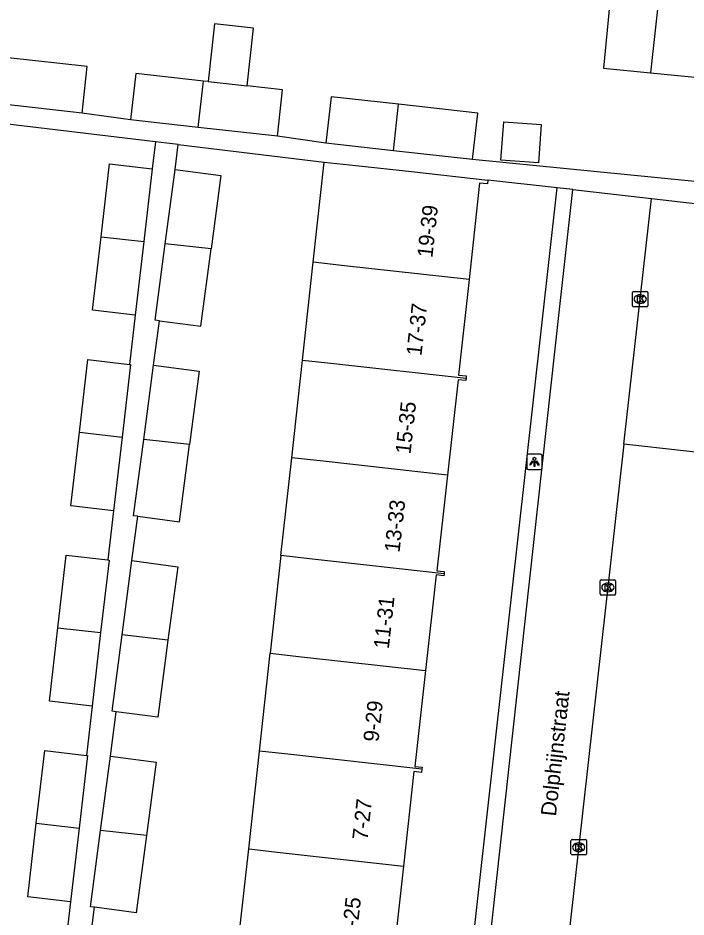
# Model space of a CAD drawing. Extents: x 161928 to 163055, y 386475 to 387428.
# Drawn here: x 162726.5 to 162770, y 387131.4 to 387189.9 of the extents above; entities that cross this region are included whole.
import ezdxf

# ---------------------------------------------------------------- set-up
doc = ezdxf.new("R2010")
doc.units = 0
for name, color, linetype in [('IMGEO_Kolk', 7, 'Continuous'), ('IMGEO_Lichtpunt', 7, 'Continuous'), ('IMGEO_Openbare_ruimte_label', 7, 'Continuous'), ('IMGEO_Pand', 7, 'Continuous'), ('IMGEO_Pand_nummerreeks', 7, 'Continuous'), ('IMGEO_Parkeervlak_open', 7, 'Continuous'), ('IMGEO_Rijbaan_lokaal_open', 7, 'Continuous'), ('IMGEO_Voetpad_open', 7, 'Continuous')]:
    doc.layers.add(name, color=color, linetype=linetype)

msp = doc.modelspace()

# ---------------------------------------------------------------- linework, layer by layer
at = {"layer": 'IMGEO_Kolk'}
for p, q in [((162766.495, 387171.146), (162766.495, 387171.998)), ((162766.57, 387172.072), (162767.422, 387172.072)), ((162766.983, 387171.852), (162767.008, 387171.852)), ((162767.496, 387171.998), (162767.496, 387171.146)), ((162767.006, 387171.292), (162766.981, 387171.292)), ((162767.422, 387171.072), (162766.57, 387171.072)), ((162764.388, 387152.387), (162764.388, 387153.239)), ((162764.463, 387153.313), (162765.315, 387153.313)), ((162765.389, 387153.239), (162765.389, 387152.387)), ((162764.899, 387152.533), (162764.874, 387152.533)), ((162764.876, 387153.093), (162764.901, 387153.093)), ((162765.315, 387152.313), (162764.463, 387152.313)), ((162762.489, 387135.485), (162762.489, 387136.337)), ((162762.564, 387136.411), (162763.416, 387136.411)), ((162762.977, 387136.191), (162763.002, 387136.191)), ((162763.49, 387136.337), (162763.49, 387135.485)), ((162763, 387135.631), (162762.975, 387135.631)), ((162763.416, 387135.411), (162762.564, 387135.411))]:
    msp.add_line(p, q, dxfattribs=at)
for points in [[(162766.495, 387171.146), (162766.495, 387171.998)], [(162766.57, 387172.072), (162767.422, 387172.072)], [(162767.496, 387171.998), (162767.496, 387171.146)], [(162766.816, 387171.772), (162766.939, 387171.772), (162766.939, 387171.621), (162767.069, 387171.772), (162767.233, 387171.772), (162767.087, 387171.621), (162767.24, 387171.372), (162767.088, 387171.372), (162767.003, 387171.536), (162766.939, 387171.469), (162766.939, 387171.372), (162766.816, 387171.372), (162766.816, 387171.772)], [(162767.422, 387171.072), (162766.57, 387171.072)], [(162764.388, 387152.387), (162764.388, 387153.239)], [(162764.463, 387153.313), (162765.315, 387153.313)], [(162765.389, 387153.239), (162765.389, 387152.387)], [(162764.709, 387153.013), (162764.832, 387153.013), (162764.832, 387152.862), (162764.962, 387153.013), (162765.126, 387153.013), (162764.98, 387152.862), (162765.133, 387152.613), (162764.981, 387152.613), (162764.896, 387152.777), (162764.832, 387152.71), (162764.832, 387152.613), (162764.709, 387152.613), (162764.709, 387153.013)], [(162765.315, 387152.313), (162764.463, 387152.313)], [(162762.489, 387135.485), (162762.489, 387136.337)], [(162762.564, 387136.411), (162763.416, 387136.411)], [(162763.49, 387136.337), (162763.49, 387135.485)], [(162762.81, 387136.111), (162762.933, 387136.111), (162762.933, 387135.96), (162763.063, 387136.111), (162763.227, 387136.111), (162763.081, 387135.96), (162763.234, 387135.711), (162763.082, 387135.711), (162762.997, 387135.875), (162762.933, 387135.808), (162762.933, 387135.711), (162762.81, 387135.711), (162762.81, 387136.111)], [(162763.416, 387135.411), (162762.564, 387135.411)]]:
    msp.add_lwpolyline(points, dxfattribs=at)
for centre, start, end in [((162766.572, 387171.996), 91.55205, 178.44795), ((162766.572, 387171.996), 91.55205, 178.44795), ((162767.42, 387171.996), 1.55205, 88.44795), ((162767.42, 387171.996), 1.55205, 88.44795), ((162766.572, 387171.148), 181.55205, 268.44795), ((162766.572, 387171.148), 181.55205, 268.44795), ((162767.42, 387171.148), 271.55205, 358.44795), ((162767.42, 387171.148), 271.55205, 358.44795), ((162764.465, 387153.237), 91.55205, 178.44795), ((162764.465, 387153.237), 91.55205, 178.44795), ((162765.313, 387153.237), 1.55205, 88.44795), ((162765.313, 387153.237), 1.55205, 88.44795), ((162764.465, 387152.389), 181.55205, 268.44795), ((162764.465, 387152.389), 181.55205, 268.44795), ((162765.313, 387152.389), 271.55205, 358.44795), ((162765.313, 387152.389), 271.55205, 358.44795), ((162762.566, 387136.335), 91.55205, 178.44795), ((162762.566, 387136.335), 91.55205, 178.44795), ((162763.414, 387136.335), 1.55205, 88.44795), ((162763.414, 387136.335), 1.55205, 88.44795), ((162762.566, 387135.487), 181.55205, 268.44795), ((162762.566, 387135.487), 181.55205, 268.44795), ((162763.414, 387135.487), 271.55205, 358.44795), ((162763.414, 387135.487), 271.55205, 358.44795)]:
    msp.add_arc(centre, 0.0765, start, end, dxfattribs=at)
for centre, major_axis, ratio, start_param, end_param in [((162766.982, 387171.572), (-0.387, 0.002), 0.722429, 4.712389, 7.853982), ((162767.007, 387171.572), (-0.39, 0.002), 0.717154, 1.570796, 4.712389), ((162764.875, 387152.813), (-0.387, 0.002), 0.722429, 4.712389, 7.853982), ((162764.9, 387152.813), (-0.39, 0.002), 0.717154, 1.570796, 4.712389), ((162762.976, 387135.911), (-0.387, 0.002), 0.722429, 4.712389, 7.853982), ((162763.001, 387135.911), (-0.39, 0.002), 0.717154, 1.570796, 4.712389)]:
    msp.add_ellipse(centre, major_axis=major_axis, ratio=ratio, start_param=start_param, end_param=end_param, dxfattribs=at)
at = {"layer": 'IMGEO_Lichtpunt'}
for p, q in [((162759.612, 387161.385), (162759.612, 387160.578)), ((162759.612, 387161.385), (162759.612, 387160.578)), ((162760.514, 387161.48), (162759.706, 387161.48)), ((162760.514, 387161.48), (162759.706, 387161.48)), ((162760.608, 387160.578), (162760.608, 387161.385)), ((162760.608, 387160.578), (162760.608, 387161.385)), ((162759.706, 387160.484), (162760.514, 387160.484)), ((162759.706, 387160.484), (162760.514, 387160.484))]:
    msp.add_line(p, q, dxfattribs=at)
for points in [[(162759.986, 387161.049), (162760.025, 387161.021), (162759.837, 387160.759), (162759.799, 387160.786), (162759.986, 387161.049)], [(162760.088, 387161.001), (162760.135, 387161.001), (162760.135, 387160.679), (162760.088, 387160.679), (162760.088, 387161.001)], [(162760.198, 387161.021), (162760.236, 387161.048), (162760.423, 387160.786), (162760.384, 387160.758), (162760.198, 387161.021)]]:
    msp.add_lwpolyline(points, dxfattribs=at)
msp.add_circle((162760.111, 387161.183), 0.0994, dxfattribs=at)
for centre, start, end in [((162759.706, 387161.385), 90, 180), ((162759.706, 387161.385), 90, 180), ((162760.514, 387161.385), 0, 90), ((162760.514, 387161.385), 0, 90), ((162759.706, 387160.578), 180, 270), ((162759.706, 387160.578), 180, 270), ((162760.514, 387160.578), 270, 0), ((162760.514, 387160.578), 270, 360)]:
    msp.add_arc(centre, 0.0946, start, end, dxfattribs=at)
at = {"layer": 'IMGEO_Pand'}
for points in [[(162769.124, 387199.568), (162767.665, 387186.308)], [(162758.589, 387192.045), (162764.948, 387191.337), (162764.896, 387190.881), (162765.011, 387190.867), (162764.601, 387186.608), (162767.665, 387186.308)], [(162741.405, 387185.45), (162741.822, 387189.202), (162739.29, 387189.483), (162738.873, 387185.731)], [(162767.665, 387186.308), (162770.787, 387186.003), (162770.997, 387187.538), (162777.283, 387186.833), (162777.432, 387188.163)], [(162730.663, 387183.679), (162730.999, 387186.706), (162725.849, 387187.278)], [(162738.56, 387185.766), (162734.156, 387186.255), (162733.82, 387183.229)], [(162738.219, 387182.74), (162738.56, 387185.766)], [(162738.873, 387185.731), (162738.56, 387185.766)], [(162738.873, 387185.731), (162741.405, 387185.45)], [(162743.374, 387182.167), (162743.71, 387185.194), (162741.405, 387185.45)], [(162751.27, 387184.254), (162746.866, 387184.743), (162746.53, 387181.717)], [(162730.663, 387183.679), (162725.508, 387184.252)], [(162750.929, 387181.228), (162751.27, 387184.254)], [(162756.084, 387180.655), (162756.42, 387183.682), (162751.27, 387184.254)], [(162738.219, 387182.74), (162733.82, 387183.229)], [(162760.546, 387182.929), (162760.364, 387180.445), (162757.924, 387180.624), (162758.106, 387183.108), (162760.546, 387182.929)], [(162743.374, 387182.167), (162738.219, 387182.74)], [(162750.929, 387181.228), (162746.53, 387181.717)], [(162756.084, 387180.655), (162750.929, 387181.228)], [(162731.893, 387175.633), (162732.443, 387180.366), (162735.225, 387180.043)], [(162735.225, 387180.043), (162734.677, 387175.324)], [(162745.707, 387173.973), (162746.424, 387180.494)], [(162746.424, 387180.494), (162748.472, 387180.269), (162752.108, 387179.869), (162757.078, 387179.322)], [(162736.076, 387175.168), (162736.716, 387180.004)], [(162736.716, 387180.004), (162739.693, 387179.61), (162739.061, 387174.836)], [(162757.078, 387179.322), (162757.051, 387179.069), (162756.543, 387179.125), (162755.852, 387172.847)], [(162734.12, 387170.53), (162731.338, 387170.854), (162731.893, 387175.633)], [(162731.893, 387175.633), (162734.677, 387175.324)], [(162734.677, 387175.324), (162734.12, 387170.53)], [(162735.694, 387170.168), (162735.419, 387170.204), (162736.076, 387175.168)], [(162735.694, 387170.168), (162738.396, 387169.81), (162739.061, 387174.836)], [(162739.061, 387174.836), (162736.076, 387175.168)], [(162745.007, 387167.611), (162745.707, 387173.973)], [(162755.852, 387172.847), (162747.754, 387173.746), (162745.707, 387173.973)], [(162755.852, 387172.847), (162755.168, 387166.632), (162755.675, 387166.576), (162755.658, 387166.429)], [(162730.489, 387162.911), (162731.039, 387167.644), (162733.748, 387167.329)], [(162733.748, 387167.329), (162733.821, 387167.321), (162733.273, 387162.602)], [(162734.672, 387162.446), (162735.312, 387167.282)], [(162735.312, 387167.282), (162738.289, 387166.888), (162737.657, 387162.114)], [(162744.307, 387161.249), (162745.007, 387167.611)], [(162745.007, 387167.611), (162747.054, 387167.384), (162755.658, 387166.429)], [(162755.658, 387166.429), (162755.641, 387166.273), (162755.14, 387166.328), (162754.457, 387160.123)], [(162732.716, 387157.808), (162729.934, 387158.132), (162730.489, 387162.911)], [(162730.489, 387162.911), (162733.273, 387162.602)], [(162733.273, 387162.602), (162732.716, 387157.808)], [(162734.289, 387157.446), (162734.015, 387157.482), (162734.672, 387162.446)], [(162734.289, 387157.446), (162736.992, 387157.088), (162737.657, 387162.114)], [(162737.657, 387162.114), (162734.672, 387162.446)], [(162743.607, 387154.888), (162744.307, 387161.249)], [(162754.457, 387160.123), (162746.354, 387161.022), (162744.307, 387161.249)], [(162754.457, 387160.123), (162753.748, 387153.903), (162754.239, 387153.848), (162754.224, 387153.709)], [(162729.084, 387150.187), (162729.634, 387154.92), (162732.344, 387154.605)], [(162743.607, 387154.888), (162742.907, 387148.527)], [(162754.224, 387153.709), (162745.654, 387154.661), (162743.607, 387154.888)], [(162732.344, 387154.605), (162732.416, 387154.597), (162731.868, 387149.878)], [(162733.267, 387149.722), (162733.907, 387154.558)], [(162733.907, 387154.558), (162736.884, 387154.164), (162736.252, 387149.39)], [(162754.224, 387153.709), (162754.209, 387153.57), (162753.717, 387153.625), (162753.014, 387147.405)], [(162731.311, 387145.084), (162728.529, 387145.408), (162729.084, 387150.187)], [(162729.084, 387150.187), (162731.868, 387149.878)], [(162731.868, 387149.878), (162731.311, 387145.084)], [(162732.884, 387144.722), (162732.61, 387144.758), (162733.267, 387149.722)], [(162736.252, 387149.39), (162733.267, 387149.722)], [(162736.252, 387149.39), (162735.587, 387144.364), (162732.884, 387144.722)], [(162742.207, 387142.165), (162742.907, 387148.527)], [(162742.907, 387148.527), (162744.954, 387148.3), (162753.014, 387147.405)], [(162753.014, 387147.405), (162752.327, 387141.165), (162752.799, 387141.113), (162752.785, 387140.991)], [(162727.679, 387137.465), (162728.229, 387142.198), (162730.939, 387141.883)], [(162741.507, 387135.804), (162742.207, 387142.165)], [(162752.785, 387140.991), (162744.254, 387141.938), (162742.207, 387142.165)], [(162730.939, 387141.883), (162731.011, 387141.875), (162730.463, 387137.156)], [(162731.862, 387137), (162732.502, 387141.836)], [(162732.502, 387141.836), (162735.479, 387141.442), (162734.847, 387136.668)], [(162752.785, 387140.991), (162752.762, 387140.78), (162752.265, 387140.834), (162751.588, 387134.685)], [(162729.906, 387132.362), (162727.124, 387132.686), (162727.679, 387137.465)], [(162727.679, 387137.465), (162730.463, 387137.156)], [(162730.463, 387137.156), (162729.906, 387132.362)], [(162731.479, 387132), (162731.205, 387132.036), (162731.862, 387137)], [(162734.847, 387136.668), (162731.862, 387137)], [(162734.847, 387136.668), (162734.182, 387131.642), (162731.479, 387132)], [(162740.807, 387129.442), (162741.507, 387135.804)], [(162741.507, 387135.804), (162743.554, 387135.577), (162751.588, 387134.685)], [(162751.588, 387134.685), (162750.9, 387128.428), (162751.439, 387128.369), (162751.427, 387128.263)]]:
    msp.add_lwpolyline(points, dxfattribs=at)
at = {"layer": 'IMGEO_Parkeervlak_open'}
msp.add_lwpolyline([(162773.695, 387161.265), (162765.934, 387162.134)], dxfattribs=at)
at = {"layer": 'IMGEO_Rijbaan_lokaal_open'}
for points in [[(162754.072, 387101.381), (162761.71, 387170.7), (162762.605, 387178.7)], [(162762.605, 387178.7), (162767.729, 387178.115)], [(162765.934, 387162.134), (162767.729, 387178.115)], [(162765.934, 387162.134), (162762.128, 387128.254)]]:
    msp.add_lwpolyline(points, dxfattribs=at)
at = {"layer": 'IMGEO_Voetpad_open'}
for points in [[(162733.82, 387183.229), (162730.663, 387183.679)], [(162735.437, 387181.81), (162725.823, 387182.962)], [(162735.437, 387181.81), (162735.225, 387180.043)], [(162736.911, 387181.633), (162735.437, 387181.81)], [(162746.53, 387181.717), (162743.374, 387182.167)], [(162736.716, 387180.004), (162736.911, 387181.633)], [(162736.911, 387181.633), (162746.424, 387180.494)], [(162778.024, 387178.495), (162756.084, 387180.655)], [(162761.597, 387178.818), (162757.078, 387179.322)], [(162754.451, 387114.888), (162761.597, 387178.818)], [(162762.605, 387178.7), (162761.597, 387178.818)], [(162767.729, 387178.115), (162775.482, 387177.226)], [(162734.12, 387170.53), (162733.748, 387167.329)], [(162735.312, 387167.282), (162735.694, 387170.168)], [(162732.716, 387157.808), (162732.344, 387154.605)], [(162733.907, 387154.558), (162734.289, 387157.446)], [(162731.311, 387145.084), (162730.939, 387141.883)], [(162732.502, 387141.836), (162732.884, 387144.722)], [(162729.906, 387132.362), (162729.534, 387129.16)], [(162731.097, 387129.113), (162731.479, 387132)]]:
    msp.add_lwpolyline(points, dxfattribs=at)

# ---------------------------------------------------------------- texts
at = {"layer": 'IMGEO_Openbare_ruimte_label'}
msp.add_text('Dolphijnstraat', height=1, rotation=83.74207, dxfattribs=at).set_placement((162761.507, 387137.892))
at = {"layer": 'IMGEO_Pand_nummerreeks'}
for s, rotation, p in [('19-39', 83.64295, (162753.463, 387174.238)), ('17-37', 83.64295, (162752.751, 387167.845)), ('15-35', 83.64295, (162752.038, 387161.452)), ('13-33', 83.64038, (162751.326, 387155.059)), ('11-31', 83.64038, (162750.626, 387148.78)), ('9-29', 83.64295, (162749.953, 387142.731)), ('7-27', 83.64295, (162749.24, 387136.338)), ('5-25', 83.64295, (162748.528, 387129.945))]:
    msp.add_text(s, height=1, rotation=rotation, dxfattribs=at).set_placement(p)

doc.saveas('drawing.dxf')
